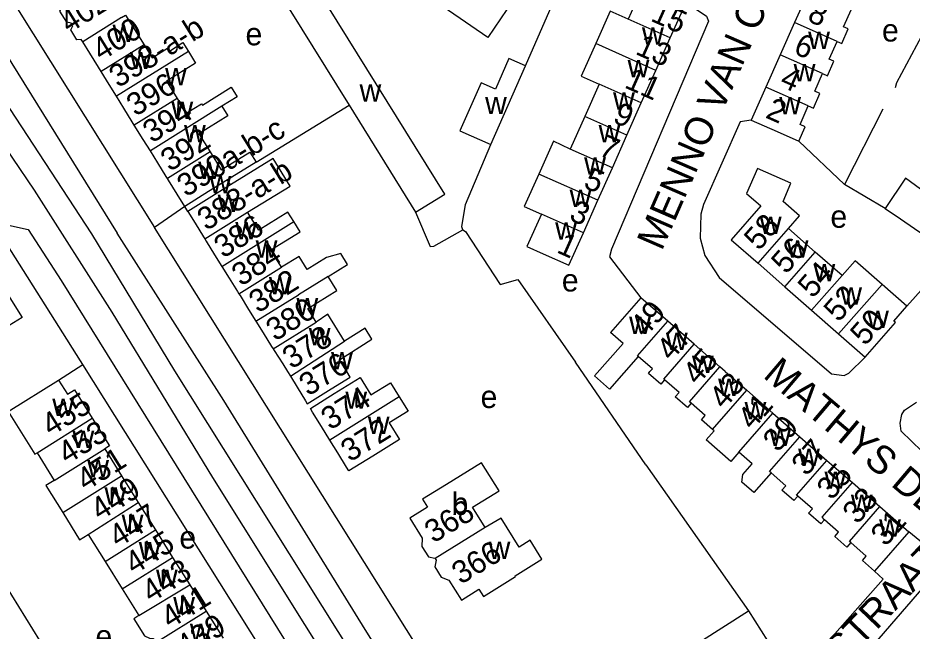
# Model space of a CAD drawing. Extents: x 159294 to 161936, y 384538 to 386517.
# Drawn here: x 160030.9 to 160189.5, y 385204 to 385312.7 of the extents above; entities that cross this region are included whole.
import ezdxf

# ---------------------------------------------------------------- set-up
doc = ezdxf.new("R2010")
doc.units = 0
for name, color, linetype in [('BLT_Basislijn', 7, 'Continuous'), ('BLT_Bebouwing', 7, 'Continuous'), ('BLT_Centroide', 7, 'Continuous'), ('BLT_Huisnummer', 7, 'Continuous'), ('BLT_Huisnummer_ tussenligend', 7, 'Continuous'), ('BLT_Huisnummer_reeks', 7, 'Continuous'), ('BLT_Onderdoorgang_en_onderverdeling', 7, 'Continuous'), ('BLT_Onderverdeling_panden', 7, 'Continuous'), ('BLT_Straatnaam', 7, 'Continuous')]:
    doc.layers.add(name, color=color, linetype=linetype)

msp = doc.modelspace()

# ---------------------------------------------------------------- linework, layer by layer
at = {"layer": 'BLT_Basislijn'}
for p, q in [((160030.54, 385314.81), (160055.13, 385275.51)), ((160027.64, 385308.04), (160048.49, 385274.56)), ((160073.14, 385287.13), (160089.63, 385297.23)), ((160184.29, 385296.52), (160177.49, 385283.18)), ((160169.43, 385290.84), (160177.49, 385283.18)), ((160184.71, 385278.92), (160177.49, 385283.18)), ((160060.48, 385279.28), (160055.13, 385275.51)), ((160123.91, 385165.92), (160055.13, 385275.51)), ((160196.11, 385270.05), (160188.56, 385261.59)), ((160038.11, 385248.47), (160042.4, 385251.27)), ((160142.27, 385233.47), (160129.78, 385251.63)), ((160014.86, 385234.31), (160047.44, 385181.82)), ((160142.27, 385233.47), (160160.47, 385207.57)), ((160195.39, 385216.21), (160188.9, 385221.55)), ((160114.43, 385169.25), (160092.51, 385204.26))]:
    msp.add_line(p, q, dxfattribs=at)
for points in [[(160120.91, 385304.2), (160131.22, 385327.8), (160141.61, 385320.71), (160153.06, 385313.01), (160153.38, 385312.15), (160136.16, 385271.67), (160135.85, 385270.31), (160141.41, 385263.09)], [(160186.58, 385300.34), (160186.76, 385301.23), (160198.31, 385322.84)], [(160023.2, 385306.06), (160043.95, 385274.42), (160058.68, 385250.12), (160099.33, 385185.2), (160138.87, 385121.82), (160162.15, 385085.51)], [(160022.04, 385296.59), (160026.02, 385293.52), (160033.81, 385282.17), (160047.54, 385260.51), (160065.42, 385231.22), (160098.02, 385179.06), (160119.16, 385145.21), (160147.09, 385100.55), (160157.45, 385083.18), (160158.18, 385078.23), (160157.58, 385077.51)], [(160160.96, 385294.59), (160158.98, 385294.25), (160152.52, 385279.59), (160152.04, 385277.93), (160151.92, 385273.64), (160152.71, 385270.6), (160155.3, 385266.7), (160175.21, 385249.56), (160177.44, 385249.31), (160178.3, 385249.73), (160181.18, 385252.53)], [(160109.8, 385275.15), (160109.64, 385275.68), (160110.29, 385279.61), (160114.77, 385290.25)], [(160271.85, 385286.6), (160275.7, 385283.85), (160228.43, 385214.5), (160225.73, 385211.09), (160223.98, 385210.09), (160221.91, 385210.17), (160219.71, 385211.57), (160191.24, 385235.87), (160187.53, 385239.39), (160187.4, 385240.81), (160187.69, 385242.37), (160188.17, 385243.16), (160190.3, 385244.57)], [(160101.42, 385278.23), (160104.04, 385272.14), (160104.69, 385272.22), (160109.8, 385275.15)], [(160027.26, 385275.12), (160028.7, 385276.09), (160032.71, 385275.17)], [(160042.4, 385251.27), (160042, 385251.9), (160027.26, 385275.12)], [(160032.71, 385275.17), (160038.55, 385266.12), (160086.47, 385189.1), (160155.06, 385080.65)], [(160092.51, 385204.26), (160067.42, 385244.88), (160048.49, 385274.56)], [(160109.8, 385275.15), (160110.31, 385274.82), (160116.42, 385265.43), (160119.54, 385266.3), (160129.78, 385251.63)], [(160078.17, 385194.33), (160077.79, 385194.92), (160042.4, 385251.27)], [(160177.96, 385196.27), (160181.76, 385200.43), (160195.39, 385216.21)], [(160182.83, 385214.6), (160184.35, 385213.16), (160170.81, 385197.85), (160168.52, 385195.61)]]:
    msp.add_lwpolyline(points, dxfattribs=at)
at = {"layer": 'BLT_Bebouwing'}
for p, q in [((160171.19, 385317.64), (160168.64, 385311.88)), ((160168.64, 385311.88), (160166.11, 385306.19)), ((160144.04, 385303.41), (160146.61, 385309.17)), ((160166.11, 385306.19), (160163.56, 385300.43)), ((160114.77, 385290.25), (160120.91, 385304.2)), ((160141.47, 385297.65), (160144.04, 385303.41)), ((160134.02, 385300.97), (160131.45, 385295.21)), ((160163.56, 385300.43), (160160.96, 385294.59)), ((160089.63, 385297.23), (160101.42, 385278.23)), ((160138.9, 385291.89), (160141.47, 385297.65)), ((160131.45, 385295.21), (160128.88, 385289.45)), ((160136.34, 385286.12), (160138.9, 385291.89)), ((160133.77, 385280.36), (160136.34, 385286.12)), ((160068.61, 385283.11), (160068.06, 385283.98)), ((160061.03, 385278.4), (160060.48, 385279.28)), ((160131.2, 385274.6), (160133.77, 385280.36)), ((160172.31, 385271.18), (160167.56, 385275.35)), ((160177.07, 385267.01), (160172.31, 385271.18)), ((160162.17, 385269.2), (160166.92, 385265.03)), ((160166.92, 385265.03), (160171.67, 385260.86)), ((160188.56, 385261.59), (160184.17, 385265.43)), ((160171.67, 385260.86), (160176.43, 385256.69)), ((160150.84, 385254.84), (160146.19, 385258.91)), ((160181.18, 385252.53), (160186.57, 385258.67)), ((160176.43, 385256.69), (160181.18, 385252.53)), ((160155.42, 385250.84), (160150.84, 385254.84)), ((160156.37, 385250), (160155.42, 385250.84)), ((160078.7, 385250), (160079.22, 385249.17)), ((160156.37, 385250), (160160.18, 385246.67)), ((160029.16, 385242.88), (160038.11, 385248.47)), ((160160.18, 385246.67), (160164.82, 385242.61)), ((160164.82, 385242.61), (160169.59, 385238.44)), ((160169.59, 385238.44), (160174.39, 385234.24)), ((160047.14, 385236.81), (160046.29, 385236.28)), ((160034.29, 385235.57), (160037.35, 385230.69)), ((160046.29, 385236.28), (160049.29, 385231.49)), ((160174.39, 385234.24), (160178.91, 385230.29)), ((160049.29, 385231.49), (160052.24, 385226.77)), ((160178.91, 385230.29), (160183.77, 385226.04)), ((160052.24, 385226.77), (160055.29, 385221.9)), ((160183.77, 385226.04), (160188.9, 385221.55)), ((160043.36, 385221.1), (160046.36, 385216.31)), ((160055.29, 385221.9), (160058.34, 385217.04)), ((160188.9, 385221.55), (160182.83, 385214.6)), ((160046.36, 385216.31), (160049.41, 385211.44)), ((160058.34, 385217.04), (160061.38, 385212.17)), ((160104.86, 385216.89), (160104.91, 385216.81)), ((160049.41, 385211.44), (160052.37, 385206.72)), ((160061.38, 385212.17), (160064.29, 385207.52)), ((160064.29, 385207.52), (160067.29, 385202.72)), ((160151.69, 385201.93), (160160.47, 385207.57)), ((160160.47, 385207.57), (160163.86, 385202.23))]:
    msp.add_line(p, q, dxfattribs=at)
for points in [[(160117.63, 385314.18), (160114.23, 385309.25), (160090.33, 385325.74)], [(160042.39, 385308.48), (160042.15, 385308.87), (160041.35, 385308.84), (160040.26, 385310.6), (160040.63, 385311.3), (160040.34, 385311.77), (160039.59, 385311.94), (160038.36, 385313.92), (160038.68, 385314.5), (160038.36, 385315.01), (160038.34, 385316.43), (160038.6, 385316.81), (160038.32, 385317.38), (160039.25, 385318.73), (160039.93, 385318.68), (160041.79, 385321.38)], [(160084.24, 385317.53), (160079.03, 385314.3), (160089.63, 385297.23)], [(160101.42, 385278.23), (160106.62, 385281.46), (160084.24, 385317.53)], [(160146.61, 385309.17), (160149.17, 385314.92), (160141.72, 385318.25), (160139.68, 385313.68), (160139.15, 385312.49)], [(160176.18, 385308.54), (160177.01, 385308.17), (160178.17, 385310.77), (160177.33, 385311.14), (160178.73, 385314.29)], [(160049.29, 385312.76), (160049.99, 385313.2), (160053.27, 385307.92)], [(160139.15, 385312.49), (160135.97, 385313.92), (160133.4, 385308.15)], [(160045.66, 385303.21), (160045.18, 385303.99), (160043.66, 385306.44), (160042.39, 385308.48)], [(160053.27, 385307.92), (160054.71, 385305.61), (160057.46, 385307.32), (160057.76, 385306.84), (160060.15, 385308.32), (160061.14, 385306.73)], [(160133.4, 385308.15), (160130.83, 385302.38), (160134.02, 385300.97)], [(160173.62, 385302.86), (160174.51, 385302.46), (160175.63, 385305.01), (160174.78, 385305.38), (160176.18, 385308.54)], [(160061.14, 385306.73), (160062.4, 385304.69), (160057.24, 385301.49), (160059.16, 385298.39)], [(160120.91, 385304.2), (160117.99, 385305.49), (160115.6, 385300.05), (160113.04, 385301.17), (160109.29, 385292.66), (160114.77, 385290.25)], [(160048.39, 385298.82), (160047.1, 385300.89), (160045.66, 385303.21)], [(160171.09, 385297.09), (160171.99, 385296.69), (160173.15, 385299.29), (160172.22, 385299.7), (160173.62, 385302.86)], [(160059.16, 385298.39), (160060.76, 385295.81), (160063.46, 385297.49), (160063.62, 385297.24), (160068.73, 385300.42), (160069.79, 385298.71), (160067.09, 385297.04)], [(160051.54, 385293.68), (160051.16, 385294.29), (160049.68, 385296.73), (160048.39, 385298.82)], [(160067.09, 385297.04), (160068.15, 385295.33), (160062.99, 385292.13), (160064.98, 385288.94)], [(160169.43, 385290.84), (160170.56, 385293.4), (160169.63, 385293.81), (160171.09, 385297.09)], [(160054.39, 385289.15), (160053.14, 385291.17), (160051.54, 385293.68)], [(160160.96, 385294.59), (160165.54, 385292.56), (160169.43, 385290.84)], [(160128.88, 385289.45), (160125.91, 385290.83), (160123.32, 385285.02)], [(160057.42, 385284.25), (160057.22, 385284.58), (160055.71, 385287.03), (160054.39, 385289.15)], [(160064.98, 385288.94), (160066.96, 385285.75), (160072.04, 385288.9), (160073.14, 385287.13)], [(160073.14, 385287.13), (160068.06, 385283.98)], [(160071.63, 385278.24), (160079.19, 385282.89), (160076.15, 385287.79), (160068.61, 385283.11)], [(160167.56, 385275.35), (160169.5, 385277.61), (160166.61, 385280.14), (160167.96, 385283.42), (160162.06, 385285.99), (160160.14, 385281.58), (160162.68, 385279.36), (160157.42, 385273.37), (160162.17, 385269.2)], [(160060.48, 385279.28), (160059.13, 385281.46), (160057.63, 385283.92), (160057.42, 385284.25)], [(160123.32, 385285.02), (160120.72, 385279.26), (160123.75, 385277.93)], [(160190.98, 385282.32), (160188.34, 385284.27), (160184.71, 385278.92)], [(160061.03, 385278.4), (160062.33, 385276.3), (160063.84, 385273.86), (160064.05, 385273.52)], [(160079.83, 385276.58), (160078.79, 385278.25), (160073.62, 385275.04), (160071.63, 385278.24)], [(160123.75, 385277.93), (160121.18, 385272.16), (160124.07, 385270.88), (160128.63, 385268.84), (160131.2, 385274.6)], [(160184.71, 385278.92), (160187.42, 385277.08), (160189.92, 385275.38), (160194.05, 385272.57)], [(160077.67, 385268.48), (160075.76, 385271.56), (160080.95, 385274.78), (160079.83, 385276.58)], [(160064.05, 385273.52), (160064.28, 385273.14), (160065.79, 385270.72), (160067.08, 385268.65)], [(160085.93, 385266.87), (160089.36, 385268.98), (160088.15, 385270.94), (160085.66, 385270.21), (160082.2, 385268.1), (160080.77, 385270.41), (160077.67, 385268.48)], [(160067.08, 385268.65), (160068.38, 385266.55), (160069.86, 385264.18), (160070.11, 385263.78)], [(160184.17, 385265.43), (160179.41, 385269.61), (160177.07, 385267.01)], [(160021.81, 385263.92), (160021.27, 385264.79), (160026.37, 385267.99), (160026.65, 385267.55), (160027.82, 385267.73), (160028.74, 385267.02), (160028.85, 385265.84), (160028.31, 385264.94), (160031.65, 385259.6), (160028.56, 385257.67), (160029.22, 385256.61), (160027.19, 385255.33)], [(160083.79, 385258.77), (160082.31, 385261.17), (160087.48, 385264.38), (160085.93, 385266.87)], [(160070.11, 385263.78), (160070.31, 385263.46), (160071.81, 385261.02), (160073.13, 385258.9)], [(160141.41, 385263.09), (160136.02, 385256.93)], [(160146.19, 385258.91), (160141.41, 385263.09)], [(160088.85, 385255.37), (160085.88, 385260.17), (160083.79, 385258.77)], [(160186.57, 385258.67), (160186.25, 385258.95), (160188.56, 385261.59)], [(160073.13, 385258.9), (160074.4, 385256.85), (160075.9, 385254.42), (160076.15, 385254.02)], [(160089.24, 385250), (160087.94, 385252.09), (160093.69, 385255.75), (160092.49, 385257.68), (160088.85, 385255.37)], [(160140.91, 385252.68), (160135.83, 385246.88), (160133.18, 385249.21), (160138.24, 385254.99), (160136.02, 385256.93)], [(160076.15, 385254.02), (160076.33, 385253.75), (160077.87, 385251.34), (160078.7, 385250)], [(160143.01, 385250), (160143.43, 385250.48), (160140.91, 385252.68)], [(160079.22, 385249.17), (160080.43, 385247.22), (160081.93, 385244.77), (160082.23, 385244.29)], [(160082.23, 385244.29), (160086.48, 385246.93), (160089.85, 385249.02), (160089.24, 385250)], [(160145.61, 385248.52), (160144.93, 385247.74), (160142.72, 385249.67), (160143.01, 385250)], [(160038.11, 385248.47), (160039.68, 385245.96), (160040.93, 385246.74), (160044.07, 385241.71)], [(160082.77, 385243.44), (160087.02, 385246.07), (160091.61, 385248.92), (160093.52, 385245.84), (160096.99, 385248), (160098.55, 385245.49)], [(160150.33, 385244.4), (160149.64, 385243.61), (160147.48, 385245.5), (160148.16, 385246.29), (160145.61, 385248.52)], [(160098.55, 385245.49), (160100.11, 385242.98), (160096.72, 385240.88), (160098.56, 385237.92), (160093.87, 385235.01), (160089.62, 385232.37), (160089.2, 385233.04), (160087.63, 385235.6), (160086.24, 385237.84)], [(160154.1, 385239.73), (160152.14, 385241.44), (160152.82, 385242.22), (160150.33, 385244.4)], [(160029.16, 385242.88), (160033.88, 385235.31), (160034.29, 385235.57)], [(160086.24, 385237.84), (160084.74, 385240.26), (160083.17, 385242.8), (160082.77, 385243.44)], [(160044.07, 385241.71), (160047.14, 385236.81)], [(160158.76, 385235.68), (160157.34, 385234.06), (160152.97, 385237.88), (160154.37, 385239.49), (160154.1, 385239.73)], [(160164.48, 385232.03), (160161.42, 385228.53), (160159.28, 385230.4), (160159.47, 385231.74), (160161.11, 385233.62), (160158.76, 385235.68)], [(160113.76, 385222.32), (160111.51, 385225.93), (160116.23, 385228.86), (160113.13, 385233.83), (160106.93, 385229.97), (160102.68, 385227.33), (160103.53, 385225.96), (160100.39, 385224), (160102.62, 385220.43), (160102.55, 385218.98), (160103.73, 385217.15), (160104.86, 385216.89)], [(160169.22, 385227.88), (160168.54, 385227.1), (160166.41, 385228.97), (160167.09, 385229.75), (160164.48, 385232.03)], [(160037.35, 385230.69), (160035.88, 385229.77), (160038.87, 385225.01)], [(160173.96, 385223.72), (160173.29, 385222.96), (160171.13, 385224.85), (160171.81, 385225.62), (160169.22, 385227.88)], [(160038.87, 385225.01), (160041.8, 385220.12), (160043.36, 385221.1)], [(160104.91, 385216.81), (160105.08, 385216.53), (160104.82, 385215.38), (160105.96, 385213.55), (160107.33, 385213), (160109.55, 385209.47), (160112.66, 385211.4), (160113.47, 385210.1), (160117.71, 385212.74), (160119.16, 385213.64), (160119.09, 385213.77), (160123.82, 385216.71), (160121.73, 385220.08), (160119.79, 385218.87), (160116.59, 385224.01), (160113.76, 385222.32)], [(160178.62, 385219.67), (160177.92, 385218.87), (160175.77, 385220.75), (160176.46, 385221.53), (160173.96, 385223.72)], [(160182.83, 385214.6), (160180.68, 385216.48), (160181.37, 385217.27), (160178.62, 385219.67)], [(160052.37, 385206.72), (160051.48, 385206.15), (160053.38, 385203.11), (160054.24, 385202.72), (160054.92, 385202.65), (160055.37, 385201.93)]]:
    msp.add_lwpolyline(points, dxfattribs=at)
at = {"layer": 'BLT_Onderdoorgang_en_onderverdeling'}
for points in [[(160068.06, 385283.98), (160064.73, 385281.92), (160060.48, 385279.28)], [(160068.61, 385283.11), (160065.27, 385281.04), (160061.03, 385278.4)]]:
    msp.add_lwpolyline(points, dxfattribs=at)
at = {"layer": 'BLT_Onderverdeling_panden'}
for p, q in [((160049.29, 385312.76), (160042.39, 385308.48)), ((160146.61, 385309.17), (160139.15, 385312.49)), ((160176.18, 385308.54), (160168.64, 385311.88)), ((160053.27, 385307.92), (160045.66, 385303.21)), ((160144.04, 385303.41), (160133.4, 385308.15)), ((160061.14, 385306.73), (160048.39, 385298.82)), ((160173.62, 385302.86), (160166.11, 385306.19)), ((160141.47, 385297.65), (160134.02, 385300.97)), ((160171.09, 385297.09), (160163.56, 385300.43)), ((160059.16, 385298.39), (160051.54, 385293.68)), ((160067.09, 385297.04), (160054.39, 385289.15)), ((160138.9, 385291.89), (160131.45, 385295.21)), ((160064.98, 385288.94), (160057.42, 385284.25)), ((160136.34, 385286.12), (160128.88, 385289.45)), ((160133.77, 385280.36), (160123.32, 385285.02)), ((160064.05, 385273.52), (160071.63, 385278.24)), ((160131.2, 385274.6), (160123.75, 385277.93)), ((160067.08, 385268.65), (160079.83, 385276.58)), ((160162.17, 385269.2), (160167.56, 385275.35)), ((160166.92, 385265.03), (160172.31, 385271.18)), ((160070.11, 385263.78), (160077.67, 385268.48)), ((160171.67, 385260.86), (160177.07, 385267.01)), ((160176.43, 385256.69), (160184.17, 385265.43)), ((160073.13, 385258.9), (160080.69, 385263.62)), ((160076.15, 385254.02), (160083.79, 385258.77)), ((160079.22, 385249.17), (160088.85, 385255.37)), ((160098.55, 385245.49), (160086.24, 385237.84)), ((160034.29, 385235.57), (160044.07, 385241.71)), ((160158.76, 385235.68), (160164.82, 385242.61)), ((160037.35, 385230.69), (160046.29, 385236.28)), ((160038.87, 385225.01), (160049.29, 385231.49)), ((160043.36, 385221.1), (160052.24, 385226.77)), ((160113.76, 385222.32), (160104.91, 385216.81)), ((160046.36, 385216.31), (160055.29, 385221.9)), ((160049.41, 385211.44), (160058.34, 385217.04)), ((160052.37, 385206.72), (160061.38, 385212.17)), ((160055.37, 385201.93), (160064.29, 385207.52))]:
    msp.add_line(p, q, dxfattribs=at)
for points in [[(160085.93, 385266.87), (160080.69, 385263.62)], [(160140.91, 385252.68), (160140.82, 385252.76), (160146.19, 385258.91)], [(160145.61, 385248.52), (160145.44, 385248.66), (160150.84, 385254.84)], [(160150.33, 385244.4), (160150.01, 385244.64), (160155.42, 385250.84)], [(160154.1, 385239.73), (160160.18, 385246.67)], [(160164.48, 385232.03), (160164.18, 385232.26), (160169.59, 385238.44)], [(160169.22, 385227.88), (160168.99, 385228.07), (160174.39, 385234.24)], [(160173.96, 385223.72), (160173.52, 385224.14), (160178.91, 385230.29)], [(160178.62, 385219.67), (160178.38, 385219.86), (160183.77, 385226.04)]]:
    msp.add_lwpolyline(points, dxfattribs=at)

# ---------------------------------------------------------------- texts
at = {"layer": 'BLT_Centroide'}
for s, p in [('w', (160047.69, 385308.44)), ('e', (160071.27, 385307.85)), ('w', (160141.59, 385307.94)), ('e', (160184.16, 385308.52)), ('w', (160171.06, 385307.19)), ('w', (160050.76, 385303.62)), ('w', (160139.03, 385302.19)), ('w', (160057, 385300.78)), ('w', (160168.49, 385301.44)), ('w', (160091.49, 385297.88)), ('w', (160113.76, 385295.64)), ('w', (160136.46, 385296.44)), ('w', (160165.93, 385295.62)), ('w', (160058.12, 385294.78)), ('w', (160060.36, 385290.66)), ('w', (160133.89, 385290.66)), ('w', (160062.89, 385284.12)), ('w', (160131.33, 385284.91)), ('w', (160064.88, 385281.61)), ('w', (160066.33, 385278.31)), ('w', (160128.76, 385279.16)), ('e', (160175.01, 385275.49)), ('w', (160069.45, 385273.44)), ('w', (160126.19, 385273.38)), ('w', (160162.48, 385274.36)), ('w', (160073.07, 385270.19)), ('w', (160167.25, 385270.19)), ('w', (160172, 385266.02)), ('w', (160075.41, 385263.69)), ('e', (160127.37, 385264.19)), ('w', (160176.75, 385261.86)), ('w', (160080.3, 385259.98)), ('w', (160181.5, 385257.69)), ('w', (160139.31, 385256.64)), ('w', (160082.48, 385254.66)), ('w', (160145.83, 385253.8)), ('w', (160086.45, 385250.36)), ('w', (160150.44, 385249.75)), ('w', (160155.09, 385245.67)), ('w', (160088.98, 385243.38)), ('e', (160112.96, 385243.52)), ('w', (160037, 385242.12)), ('w', (160159.78, 385241.53)), ('w', (160092.96, 385238.94)), ('w', (160164.17, 385236.78)), ('w', (160040.58, 385236.41)), ('w', (160169.28, 385233.25)), ('w', (160043.2, 385231.25)), ('w', (160173.95, 385229.19)), ('w', (160046.25, 385226.41)), ('b', (160107.81, 385224.56)), ('w', (160178.64, 385225.06)), ('w', (160049.3, 385221.53)), ('w', (160183.64, 385220.72)), ('e', (160059.54, 385218.59)), ('w', (160052.34, 385216.66)), ('w', (160114.38, 385216.75)), ('w', (160055.39, 385211.81)), ('w', (160058.44, 385206.94)), ('w', (160061.4, 385202.22)), ('e', (160044.66, 385201.05))]:
    msp.add_text(s, height=4, dxfattribs=at).set_placement(p)
at = {"layer": 'BLT_Huisnummer'}
for s, rotation, p in [('15', 335.9726, (160142.93, 385312.26)), ('6', 336.0852, (160168.26, 385306.5)), ('2', 336.0852, (160163.31, 385295.09)), ('394', 31.8244, (160054.67, 385290.41)), ('9', 335.9726, (160136.22, 385294.29)), ('5', 335.9791, (160131.01, 385282.72)), ('58', 48.7442, (160162.33, 385271.27)), ('1', 335.9735, (160126.27, 385271.19)), ('384', 31.8244, (160070.44, 385265.01)), ('54', 48.7396, (160171.87, 385262.82)), ('380', 31.8244, (160076.52, 385255.27)), ('49', 48.8154, (160142.13, 385255.86)), ('50', 48.7389, (160181.16, 385254.39)), ('376', 31.8244, (160082.39, 385245.52)), ('43', 48.8134, (160156.14, 385243.14)), ('455', 32.0783, (160036.73, 385238.4)), ('374', 31.8244, (160086.28, 385239.5)), ('372', 31.8244, (160089.78, 385233.84)), ('39', 48.8154, (160165.68, 385235.52)), ('451', 32.0783, (160042.91, 385228.67)), ('35', 48.8147, (160175.22, 385227.01)), ('368', 31.4164, (160104.61, 385219.46)), ('447', 32.0783, (160048.65, 385218.65)), ('31', 48.8298, (160184.81, 385218.8)), ('366', 31.4164, (160109.44, 385212.13)), ('443', 32.0783, (160054.49, 385208.87)), ('439', 32.0783, (160060.59, 385199.14))]:
    msp.add_text(s, height=4, rotation=rotation, dxfattribs=at).set_placement(p)
at = {"layer": 'BLT_Huisnummer_ tussenligend'}
for s, rotation, p in [('8', 336.0852, (160170.71, 385312.26)), ('400', 31.8244, (160045.67, 385304.95)), ('13', 335.9726, (160140.24, 385306.37)), ('396', 31.8244, (160051.77, 385295.14)), ('11', 335.9726, (160138.3, 385300.43)), ('4', 336.0852, (160165.83, 385300.68)), ('392', 31.8244, (160057.83, 385285.36)), ('7', 335.9791, (160133.7, 385288.48)), ('3', 335.9735, (160128.47, 385276.96)), ('386', 31.8244, (160067.3, 385269.98)), ('56', 48.7396, (160167.15, 385267.1)), ('382', 31.8244, (160073.48, 385260.25)), ('52', 48.7389, (160176.46, 385258.59)), ('47', 48.8134, (160146.79, 385251.69)), ('378', 31.8244, (160079.43, 385250.32)), ('45', 48.8134, (160151.43, 385247.42)), ('41', 48.8154, (160161.17, 385239.45)), ('453', 32.0783, (160039.63, 385233.42)), ('37', 48.8147, (160170.75, 385231.28)), ('449', 32.0783, (160045.43, 385223.43)), ('33', 48.8298, (160179.8, 385222.75)), ('445', 32.0783, (160051.48, 385213.86)), ('441', 32.0783, (160057.9, 385204.27))]:
    msp.add_text(s, height=4, rotation=rotation, dxfattribs=at).set_placement(p)
at = {"layer": 'BLT_Huisnummer_reeks'}
for s, rotation, p in [('402-a', 31.8198, (160039.94, 385309.89)), ('398-a-b', 31.8129, (160048.68, 385300.21)), ('390a-b-c', 31.8244, (160060.73, 385280.84)), ('388-a-b', 31.8244, (160064.32, 385274.87))]:
    msp.add_text(s, height=4, rotation=rotation, dxfattribs=at).set_placement(p)
at = {"layer": 'BLT_Straatnaam'}
for s, rotation, p in [('MENNO VAN COEHOORNLAAN', 66.4766, (160145.1, 385271.24)), ('MATHYS DE LAYENSLAAN', 319.7325, (160162.88, 385249.07)), ('MARTERSTRAAT', 46.1179, (160157.67, 385177.5))]:
    msp.add_text(s, height=5, rotation=rotation, dxfattribs=at).set_placement(p)

doc.saveas('drawing.dxf')
